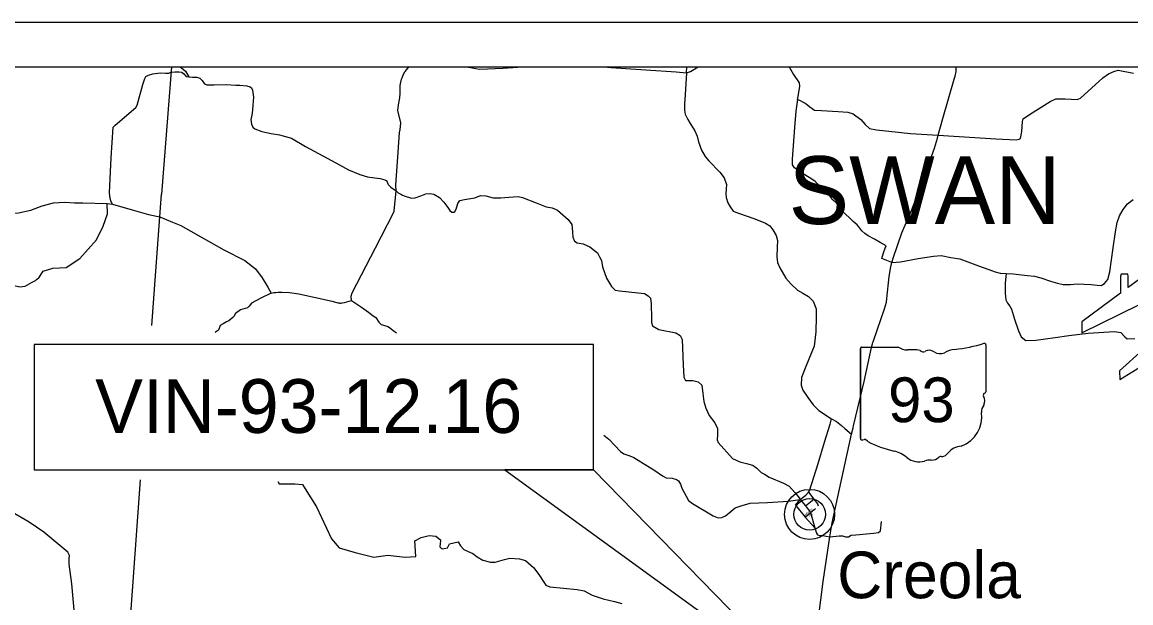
# Model space of a CAD drawing. Extents: x -22 to 431, y -18 to 160.
# Drawn here: x -19.98 to -17.504, y 27.868 to 29.164 of the extents above; entities that cross this region are included whole.
import ezdxf

# ---------------------------------------------------------------- set-up
doc = ezdxf.new("R2010")
doc.units = 0
for name, color, linetype in [('GM_X_Adjacent_County', 7, 'Continuous'), ('GM_X_Adjacent_County_Text', 7, 'Continuous'), ('GM_X_Airport_Location_Class_2', 7, 'Continuous'), ('GM_X_County_Road', 7, 'Continuous'), ('GM_X_County_Road_Text', 7, 'Continuous'), ('GM_X_County_ROW', 7, 'Continuous'), ('GM_X_County_Subdivision', 7, 'Continuous'), ('GM_X_Major_River_Text', 7, 'Continuous'), ('GM_X_Minor_Lake', 7, 'Continuous'), ('GM_X_Minor_River_Text', 7, 'Continuous'), ('GM_X_Section', 7, 'Continuous'), ('GM_X_Township_Road', 7, 'Continuous'), ('GM_X_Township_ROW', 7, 'Continuous'), ('GM_X_US_Location', 7, 'Continuous')]:
    doc.layers.add(name, color=color, linetype=linetype)

msp = doc.modelspace()

# ---------------------------------------------------------------- linework, layer by layer
at = {"layer": 'GM_X_Adjacent_County_Text'}
msp.add_line((-18.4961, 29.0512), (-18.4954, 29.0642), dxfattribs=at)
for points in [[(-18.9845, 29.0642), (-18.9833, 29.0635), (-18.9588, 29.0595), (-18.906, 29.0616), (-18.8738, 29.0637), (-18.8623, 29.0642)], [(-18.6803, 29.0642), (-18.6652, 29.063), (-18.5873, 29.058), (-18.5195, 29.0533), (-18.4961, 29.0512), (-18.4992, 29.0024), (-18.5007, 28.981), (-18.501, 28.9677), (-18.499, 28.9588), (-18.4934, 28.9467), (-18.488, 28.9382), (-18.4777, 28.9218), (-18.4725, 28.9097), (-18.4693, 28.8972), (-18.4631, 28.8787), (-18.4545, 28.8639), (-18.4465, 28.8549), (-18.4222, 28.8291), (-18.4119, 28.8163), (-18.407, 28.8015), (-18.4082, 28.7816), (-18.4074, 28.7727), (-18.404, 28.7609), (-18.3988, 28.7515), (-18.3918, 28.7419), (-18.3802, 28.738), (-18.3439, 28.7248), (-18.32, 28.7151), (-18.3105, 28.7096), (-18.3038, 28.7007), (-18.2957, 28.6881), (-18.2931, 28.6766), (-18.2938, 28.6621), (-18.2946, 28.6403), (-18.2933, 28.6273), (-18.2879, 28.6155), (-18.2741, 28.5927), (-18.2632, 28.5799), (-18.2481, 28.5661), (-18.2361, 28.5594), (-18.2234, 28.5513), (-18.2135, 28.5413), (-18.2065, 28.5241), (-18.2067, 28.5063), (-18.2074, 28.4731), (-18.2113, 28.4411), (-18.2295, 28.3956), (-18.2397, 28.3709), (-18.2402, 28.3533), (-18.2363, 28.3425), (-18.225, 28.3261), (-18.2137, 28.3099), (-18.2009, 28.2974), (-18.1721, 28.2785), (-18.1615, 28.2727), (-18.1504, 28.2635), (-18.1424, 28.2569), (-18.1275, 28.2441)], [(-20.1718, 28.7691), (-20.1598, 28.7742), (-20.1508, 28.7733), (-20.1405, 28.7643), (-20.1158, 28.7508), (-20.0966, 28.7371), (-20.0822, 28.7342), (-20.0577, 28.7336), (-19.9883, 28.7382), (-19.9611, 28.7447), (-19.9356, 28.754), (-19.9106, 28.7608), (-19.8853, 28.7625), (-19.8635, 28.7608), (-19.8445, 28.761), (-19.7908, 28.7591), (-19.7786, 28.7575), (-19.7344, 28.7455), (-19.6985, 28.7347), (-19.6728, 28.7292), (-19.6446, 28.7178), (-19.6258, 28.7102), (-19.5812, 28.6851)], [(-17.7824, 28.6032), (-17.7669, 28.6023), (-17.7347, 28.5989), (-17.7191, 28.5971), (-17.7051, 28.5934), (-17.6831, 28.5856), (-17.6673, 28.5814), (-17.6546, 28.5788), (-17.6503, 28.5788), (-17.6385, 28.5786), (-17.6236, 28.58), (-17.592, 28.5784), (-17.5791, 28.5766), (-17.5698, 28.5761), (-17.5625, 28.5807), (-17.5552, 28.5898), (-17.5508, 28.6067), (-17.5435, 28.6604), (-17.5381, 28.6959), (-17.5341, 28.7166), (-17.5289, 28.732), (-17.5211, 28.7457), (-17.511, 28.7585), (-17.4988, 28.7685)], [(-19.5812, 28.6851), (-19.5811, 28.685), (-19.5299, 28.6562), (-19.4833, 28.6317), (-19.4594, 28.6131), (-19.4441, 28.5932), (-19.4316, 28.5728), (-19.4238, 28.5594), (-19.4179, 28.5608), (-19.4137, 28.5608), (-19.4088, 28.5614), (-19.4005, 28.5615), (-19.3834, 28.5608), (-19.362, 28.5578), (-19.2882, 28.5409), (-19.2751, 28.5378), (-19.2725, 28.5373), (-19.2706, 28.5369), (-19.2675, 28.5369), (-19.2655, 28.5373), (-19.26, 28.5385), (-19.2443, 28.543), (-19.2224, 28.5275), (-19.207, 28.5165), (-19.196, 28.5087), (-19.1902, 28.5046), (-19.1839, 28.4946), (-19.1802, 28.4906), (-19.1784, 28.4892), (-19.1754, 28.4882), (-19.1637, 28.4844), (-19.1596, 28.4827), (-19.152, 28.4767), (-19.1444, 28.4706)], [(-18.0376, 28.6278), (-18.0186, 28.6293), (-17.9789, 28.6365), (-17.9442, 28.6417), (-17.9274, 28.6433), (-17.906, 28.6389), (-17.8859, 28.6356), (-17.8437, 28.6204), (-17.8211, 28.6118)], [(-17.8211, 28.6118), (-17.8069, 28.6064), (-17.7953, 28.6035), (-17.7824, 28.6032), (-17.7847, 28.5815), (-17.7845, 28.559), (-17.7832, 28.544), (-17.7794, 28.5364), (-17.7739, 28.5298), (-17.77, 28.5236), (-17.7636, 28.5011), (-17.7545, 28.4752), (-17.7487, 28.4616), (-17.738, 28.4535), (-17.7161, 28.4542), (-17.6727, 28.46), (-17.6425, 28.4649), (-17.5988, 28.47), (-17.5403, 28.4736), (-17.5264, 28.471), (-17.5171, 28.4618), (-17.5121, 28.4571), (-17.4949, 28.4576)], [(-18.2421, 28.0987), (-18.2295, 28.1084), (-18.224, 28.1147), (-18.2217, 28.1174), (-18.2019, 28.1787), (-18.1882, 28.2262), (-18.1754, 28.2667), (-18.1721, 28.2785)], [(-18.681, 28.2422), (-18.6698, 28.2329), (-18.644, 28.2054), (-18.6364, 28.2001), (-18.6231, 28.1955), (-18.6138, 28.1918), (-18.5674, 28.1629), (-18.5497, 28.1512), (-18.5417, 28.1469), (-18.528, 28.1459), (-18.5183, 28.1427), (-18.5138, 28.1401), (-18.5096, 28.1324), (-18.5066, 28.1237), (-18.4915, 28.0959), (-18.4827, 28.0891), (-18.4366, 28.0616), (-18.4254, 28.0575), (-18.4171, 28.0583), (-18.409, 28.0616), (-18.3962, 28.0725), (-18.3879, 28.0799), (-18.3723, 28.0851), (-18.3539, 28.0898), (-18.3153, 28.0918), (-18.2686, 28.0943), (-18.2421, 28.0987), (-18.2302, 28.0843), (-18.2191, 28.0692), (-18.2099, 28.0352), (-18.2061, 28.0229), (-18.2036, 28.0197), (-18.1985, 28.0178), (-18.1928, 28.0177), (-18.1762, 28.0153)], [(-19.8121, 27.6794), (-19.8507, 27.6786), (-19.8569, 27.7677), (-19.8695, 27.9098), (-19.8752, 27.9543), (-19.8755, 27.9649), (-19.8748, 27.9733), (-19.8786, 27.981), (-19.932, 28.0255), (-19.9644, 28.0478), (-20.0055, 28.0719)]]:
    msp.add_lwpolyline(points, dxfattribs=at)
at = {"layer": 'GM_X_Airport_Location_Class_2'}
for p, q in [((-18.1078, 28.4354), (-18.1078, 28.2353)), ((-18.1078, 28.2353), (-18.1078, 28.4354)), ((-18.1078, 28.2353), (-18.1078, 28.4354)), ((-18.1051, 28.4388), (-18.023, 28.4388)), ((-17.8277, 28.4438), (-17.8277, 28.3391)), ((-17.8277, 28.3391), (-17.8277, 28.3391))]:
    msp.add_line(p, q, dxfattribs=at)
for centre, major_axis, start_param, end_param in [((-18.1046, 28.4358), (0.00325, 0), 1.712693, 3.28349), ((-18.0035, 28.4621), (0.0315, 0), 4.042523, 4.731795), ((-17.9931, 28.3265), (0.113, 0), 1.404758, 1.657858), ((-17.9541, 28.4137), (0.0189, 0), 0.950623, 2.079405), ((-17.8896, 28.3777), (0.0598, 0), 1.699011, 2.107814), ((-17.9275, 28.7117), (0.2971, 0), 4.814394, 5.042369), ((-17.8308, 28.4442), (0.00312, 0), 6.141152, 7.989035), ((-17.9674, 28.4368), (0.00908, 0), 3.836095, 5.185415), ((-17.9297, 28.4454), (0.0227, 0), 4.081561, 5.145723), ((-17.8284, 28.3314), (0.00483, 0), 1.883978, 3.671073), ((-17.831, 28.3387), (0.00334, 0), 5.05454, 6.418171), ((-17.8165, 28.2953), (0.0211, 0), 2.387724, 3.262537), ((-17.8591, 28.3182), (0.029, 0), 5.934695, 6.695948), ((-17.9108, 28.282), (0.0743, 0), 5.101752, 6.440018), ((-18.1046, 28.2348), (0.00327, 0), 3.00124, 4.508301), ((-18.1041, 28.2553), (0.025, 0), 4.665946, 4.897461), ((-18.099, 28.2237), (0.00901, 0), 0.519207, 1.627899), ((-17.9852, 28.4035), (0.2145, 0), 4.195997, 4.488961), ((-17.8795, 28.1791), (0.0407, 0), 1.647645, 2.488434), ((-18.0492, 28.1454), (0.0671, 0), 0.823519, 1.323587), ((-17.9766, 28.2227), (0.0426, 0), 4.026481, 4.996735), ((-17.952, 28.1535), (0.035, 0), 1.495662, 1.94098), ((-17.9489, 28.2077), (0.0227, 0), 4.691044, 5.507374), ((-17.9283, 28.1884), (0.00639, 0), 1.147584, 2.315152), ((-17.9311, 28.2159), (0.024, 0), 4.937069, 5.64225)]:
    msp.add_ellipse(centre, major_axis=major_axis, ratio=0.941176, start_param=start_param, end_param=end_param, dxfattribs=at)
at = {"layer": 'GM_X_County_Road'}
for points in [[(-18.1112, 28.7071), (-18.1113, 28.7072), (-18.1148, 28.7119), (-18.1237, 28.7193), (-18.1329, 28.7279), (-18.1483, 28.7424), (-18.1552, 28.7488), (-18.1581, 28.7569), (-18.1633, 28.7622), (-18.1709, 28.7686), (-18.174, 28.7735), (-18.1837, 28.7857), (-18.1923, 28.7923), (-18.2003, 28.7995), (-18.2089, 28.8081), (-18.2161, 28.8136), (-18.2416, 28.8295), (-18.255, 28.8391), (-18.2594, 28.8453), (-18.2595, 28.8584), (-18.2542, 28.9291), (-18.2515, 28.9654), (-18.2476, 28.9914)], [(-19.9482, 28.5896), (-19.9431, 28.5931), (-19.9332, 28.608), (-19.9115, 28.6148), (-19.8821, 28.6167), (-19.8512, 28.6365), (-19.8143, 28.6783), (-19.7996, 28.7086), (-19.7896, 28.736), (-19.7908, 28.7591)]]:
    msp.add_lwpolyline(points, dxfattribs=at)
at = {"layer": 'GM_X_County_ROW'}
for points in [[(-17.9642, 28.8212), (-17.9636, 28.8227), (-17.9629, 28.8246), (-17.9425, 28.8832), (-17.9355, 28.9055), (-17.9339, 28.9121), (-17.9236, 28.9492), (-17.8984, 29.0366), (-17.8961, 29.0435), (-17.8939, 29.0543), (-17.8937, 29.0642)], [(-18.0806, 28.4461), (-18.0798, 28.4492), (-18.0793, 28.4506), (-18.0703, 28.4766), (-18.0541, 28.5241), (-18.0493, 28.5388), (-18.0484, 28.5473), (-18.0433, 28.5964), (-18.0401, 28.6176), (-18.0376, 28.6278), (-18.0342, 28.6394), (-18.0154, 28.694), (-17.9939, 28.7437), (-17.9642, 28.8212)], [(-18.124, 28.2585), (-18.123, 28.2628), (-18.1177, 28.2842), (-18.0993, 28.3622), (-18.0827, 28.4379), (-18.0806, 28.4461)], [(-18.256, 27.1559), (-18.2527, 27.2139), (-18.2465, 27.3187), (-18.2382, 27.4579), (-18.2369, 27.4769), (-18.2321, 27.5498), (-18.2267, 27.6402), (-18.2215, 27.6705), (-18.206, 27.8004), (-18.2014, 27.8335), (-18.1908, 27.9149), (-18.1762, 28.0153), (-18.1709, 28.0465), (-18.1419, 28.1798), (-18.1275, 28.2441), (-18.124, 28.2585)]]:
    msp.add_lwpolyline(points, dxfattribs=at)
at = {"layer": 'GM_X_Major_River_Text'}
for p, q in [((-19.647, 29.0642), (-19.669, 28.7804)), ((-19.6907, 28.4871), (-19.669, 28.7804)), ((-19.7429, 27.7671), (-19.7159, 28.1421))]:
    msp.add_line(p, q, dxfattribs=at)
at = {"layer": 'GM_X_Minor_Lake'}
for points in [[(-19.9538, 28.1647), (-18.7038, 28.1647), (-18.7038, 28.4447), (-19.9538, 28.4447)], [(-18.9023, 28.1647), (-18.2215, 27.6704), (-18.7038, 28.1647)]]:
    msp.add_lwpolyline(points, close=True, dxfattribs=at)
at = {"layer": 'GM_X_Minor_River_Text'}
for points in [[(-19.7786, 28.7575), (-19.7815, 28.7628), (-19.7835, 28.7704), (-19.7855, 28.7831), (-19.7814, 28.861), (-19.7771, 28.9301), (-19.7725, 28.9343), (-19.7265, 28.9736), (-19.7231, 28.9791), (-19.711, 29.0249), (-19.7066, 29.0384), (-19.7038, 29.0428), (-19.6985, 29.0459), (-19.6885, 29.0486), (-19.6719, 29.0514), (-19.6599, 29.0503), (-19.6529, 29.0502), (-19.6479, 29.0522)], [(-19.6479, 29.0522), (-19.6395, 29.053), (-19.6296, 29.0532), (-19.6234, 29.0525), (-19.6194, 29.0486), (-19.6142, 29.0427), (-19.608, 29.0422)], [(-19.6272, 29.0642), (-19.6242, 29.0624), (-19.6153, 29.0551), (-19.608, 29.0422)], [(-19.1363, 28.9241), (-19.1363, 28.9242), (-19.1344, 28.9387), (-19.1346, 28.9395), (-19.1411, 28.9671), (-19.1411, 28.9673), (-19.1399, 28.9798), (-19.1367, 28.995), (-19.1366, 28.9952), (-19.1361, 29.005), (-19.136, 29.0075), (-19.1359, 29.0118), (-19.1359, 29.0226), (-19.1329, 29.0368), (-19.1328, 29.0372), (-19.1317, 29.0401), (-19.1288, 29.0478), (-19.1285, 29.0482), (-19.1252, 29.0535), (-19.1248, 29.0541), (-19.1247, 29.0542), (-19.1186, 29.0613), (-19.1161, 29.0642)], [(-18.4961, 29.0512), (-18.4874, 29.0537), (-18.47, 29.0642)], [(-18.2671, 29.0642), (-18.257, 29.0474), (-18.2445, 29.0291), (-18.2437, 29.0212), (-18.2476, 28.998), (-18.2489, 28.9914), (-18.2476, 28.9914), (-18.2424, 28.989), (-18.2293, 28.9817), (-18.2208, 28.9753), (-18.2107, 28.9676), (-18.1944, 28.9669), (-18.1576, 28.9649), (-18.136, 28.9632), (-18.1241, 28.9595), (-18.1069, 28.9465), (-18.097, 28.9356), (-18.0877, 28.9268), (-18.0715, 28.9237), (-17.9958, 28.9159), (-17.9339, 28.9121), (-17.8053, 28.904), (-17.7598, 28.9017), (-17.7528, 28.9027), (-17.7504, 28.9044), (-17.7473, 28.9198), (-17.7458, 28.9426), (-17.7439, 28.9485), (-17.7304, 28.9577), (-17.6837, 28.9868), (-17.6713, 28.993), (-17.6502, 28.9932), (-17.6236, 28.9918), (-17.616, 28.9945), (-17.5664, 29.0402), (-17.5533, 29.0485), (-17.5419, 29.0541), (-17.5318, 29.0574), (-17.4974, 29.0506)], [(-19.608, 29.0422), (-19.5996, 29.0412), (-19.5902, 29.0414), (-19.5835, 29.0392), (-19.5784, 29.0343), (-19.5728, 29.0268), (-19.5679, 29.024), (-19.5593, 29.0242), (-19.5513, 29.0243), (-19.5512, 29.0243)], [(-19.5512, 29.0243), (-19.5249, 29.0247), (-19.5034, 29.0238), (-19.5034, 29.0238)], [(-19.5034, 29.0238), (-19.494, 29.0234), (-19.4786, 29.022), (-19.4711, 29.0198), (-19.4682, 29.0176), (-19.4659, 29.0125), (-19.4637, 28.9969), (-19.4654, 28.9789), (-19.4655, 28.9675), (-19.4671, 28.9565), (-19.4697, 28.947), (-19.4683, 28.9362), (-19.465, 28.9294), (-19.4608, 28.926), (-19.4448, 28.9199), (-19.4242, 28.9159), (-19.4056, 28.9128), (-19.3788, 28.9049), (-19.3472, 28.8866), (-19.2797, 28.8503), (-19.2511, 28.8344), (-19.2261, 28.8238), (-19.2092, 28.819), (-19.1927, 28.8167), (-19.1807, 28.8151), (-19.1705, 28.8125), (-19.1671, 28.8103), (-19.1649, 28.8078), (-19.1639, 28.8055), (-19.1632, 28.8033), (-19.1625, 28.8019), (-19.1611, 28.8003), (-19.1567, 28.7961), (-19.1449, 28.7873), (-19.1407, 28.7828), (-19.1328, 28.7792)], [(-19.1449, 28.7873), (-19.1455, 28.8004), (-19.1403, 28.8739), (-19.1371, 28.9182), (-19.1367, 28.9213), (-19.1363, 28.9241)], [(-19.2443, 28.543), (-19.2453, 28.5523), (-19.2429, 28.5597), (-19.191, 28.6601), (-19.1507, 28.7381), (-19.149, 28.7423), (-19.1449, 28.7873)], [(-19.1328, 28.7792), (-19.1327, 28.7792), (-19.1304, 28.7781), (-19.1267, 28.7766), (-19.1108, 28.7713), (-19.1023, 28.7721), (-19.0899, 28.7762), (-19.0789, 28.7808), (-19.07, 28.7818), (-19.0607, 28.7804), (-19.0478, 28.7727), (-19.0384, 28.7623), (-19.0298, 28.7501), (-19.0252, 28.7439), (-19.0206, 28.7399), (-19.0148, 28.7402), (-19.0107, 28.7468), (-19.0072, 28.759), (-19.0023, 28.766), (-18.9921, 28.7682), (-18.9689, 28.772), (-18.9566, 28.7768), (-18.9449, 28.7761), (-18.9284, 28.7723), (-18.9113, 28.7722), (-18.8932, 28.7735), (-18.8726, 28.7748), (-18.8625, 28.7728), (-18.8319, 28.7605), (-18.8097, 28.7521), (-18.7963, 28.7497), (-18.7845, 28.7447), (-18.7605, 28.7233), (-18.7524, 28.7121), (-18.7508, 28.6962), (-18.7505, 28.6843), (-18.7466, 28.6752), (-18.7407, 28.6718), (-18.7269, 28.6693), (-18.7126, 28.6622), (-18.7016, 28.6543), (-18.6953, 28.6492), (-18.6903, 28.6405), (-18.686, 28.632), (-18.6842, 28.6178), (-18.6747, 28.5927), (-18.664, 28.5736), (-18.6554, 28.5659), (-18.6457, 28.5641), (-18.6044, 28.56), (-18.5904, 28.5582), (-18.5818, 28.5534), (-18.577, 28.5481), (-18.5749, 28.535), (-18.5748, 28.5028), (-18.5743, 28.4933), (-18.5725, 28.4858), (-18.5583, 28.4783), (-18.5204, 28.4702), (-18.5101, 28.4648), (-18.506, 28.4557), (-18.5048, 28.4184), (-18.5035, 28.398), (-18.5035, 28.398)], [(-18.0376, 28.6278), (-18.06, 28.6367), (-18.0563, 28.6494), (-18.0524, 28.6595), (-18.0504, 28.665), (-18.0633, 28.6723), (-18.0766, 28.6794), (-18.0901, 28.6871), (-18.0979, 28.692), (-18.1046, 28.6982), (-18.1112, 28.7071)], [(-20.1531, 28.68), (-20.1407, 28.6742), (-20.1147, 28.6596), (-20.0975, 28.6493), (-20.0825, 28.6356), (-20.0739, 28.629), (-20.063, 28.6236), (-20.0505, 28.619), (-20.0406, 28.6128), (-20.0343, 28.6054), (-20.0237, 28.5875), (-20.0009, 28.5767), (-19.9859, 28.5734), (-19.9734, 28.575), (-19.9582, 28.5835), (-19.9508, 28.5877), (-19.9482, 28.5895), (-19.9482, 28.5896)], [(-19.4238, 28.5594), (-19.447, 28.5478), (-19.4677, 28.5365), (-19.4736, 28.5298), (-19.477, 28.5264), (-19.4927, 28.5218), (-19.5035, 28.5139), (-19.5078, 28.5069), (-19.5096, 28.5044), (-19.519, 28.4974), (-19.5238, 28.4948), (-19.5317, 28.4905), (-19.5381, 28.487), (-19.5419, 28.4762), (-19.5481, 28.472), (-19.5491, 28.4713)], [(-18.5035, 28.398), (-18.5028, 28.3856), (-18.5019, 28.3718), (-18.4982, 28.3642), (-18.482, 28.3638), (-18.47, 28.361), (-18.4618, 28.3537), (-18.4596, 28.3347), (-18.4575, 28.3173), (-18.4534, 28.3024), (-18.4455, 28.2861), (-18.4327, 28.2693), (-18.4273, 28.2567), (-18.4274, 28.2428), (-18.4278, 28.2318), (-18.4255, 28.2258), (-18.3934, 28.19), (-18.3774, 28.1822), (-18.3619, 28.1791), (-18.3487, 28.1747), (-18.3486, 28.1747)], [(-18.3486, 28.1747), (-18.3473, 28.1742), (-18.3393, 28.168), (-18.3297, 28.1588), (-18.3221, 28.1547), (-18.3115, 28.1485), (-18.2799, 28.1347), (-18.2668, 28.128), (-18.2542, 28.1143), (-18.2448, 28.1024), (-18.2421, 28.0987)], [(-19.4091, 28.1386), (-19.4065, 28.1331), (-19.3715, 28.1332), (-19.3539, 28.1315), (-19.3478, 28.1218)], [(-19.3478, 28.1218), (-19.3229, 28.082), (-19.2894, 28.0103), (-19.272, 27.9903), (-19.2368, 27.9801), (-19.1948, 27.9695), (-19.1635, 27.9742), (-19.125, 27.9696), (-19.1011, 27.9708), (-19.1033, 28.0062), (-19.0891, 28.0133), (-19.0714, 28.0178), (-19.056, 28.0168), (-19.0461, 28.0083), (-19.0468, 27.9977)], [(-18.1762, 28.0153), (-18.1555, 28.0169), (-18.1475, 28.0174), (-18.1409, 28.0153), (-18.1347, 28.015), (-18.1288, 28.0184), (-18.1178, 28.0198), (-18.0788, 28.0233), (-18.0674, 28.025), (-18.0632, 28.0283), (-18.0608, 28.0492)], [(-19.0468, 27.9977), (-19.0468, 27.9976), (-19.047, 27.995), (-19.0471, 27.9924), (-19.0446, 27.9896), (-19.041, 27.9883), (-19.0373, 27.9889), (-19.0299, 27.9908), (-19.026, 27.9994), (-19.0062, 28.0037), (-19.0012, 27.9952), (-18.9937, 27.9867), (-18.9838, 27.9824), (-18.9734, 27.9776), (-18.9642, 27.9703), (-18.9509, 27.9628), (-18.9342, 27.9583), (-18.9236, 27.9586), (-18.9029, 27.9643), (-18.8906, 27.967), (-18.8692, 27.9657), (-18.8561, 27.962), (-18.8382, 27.9464), (-18.8259, 27.9307), (-18.8148, 27.9141), (-18.8102, 27.9071), (-18.8018, 27.903), (-18.7406, 27.8974), (-18.7247, 27.8943), (-18.7067, 27.885), (-18.6825, 27.8768), (-18.6571, 27.8709), (-18.6404, 27.8659)]]:
    msp.add_lwpolyline(points, dxfattribs=at)
at = {"layer": 'GM_X_Section'}
for p, q in [((-21.9776, 29.1642), (-14.9776, 29.1642)), ((-21.8776, 29.0642), (-15.0776, 29.0642)), ((-21.8776, 29.0642), (-15.0776, 29.0642))]:
    msp.add_line(p, q, dxfattribs=at)
at = {"layer": 'GM_X_Township_Road'}
for radius in [0.0558, 0.0354]:
    msp.add_circle((-18.2212, 28.0652), radius, dxfattribs=at)
at = {"layer": 'GM_X_Township_ROW'}
for points in [[(-18.224, 28.1147), (-18.2117, 28.0994), (-18.2034, 28.0887), (-18.2021, 28.0841)], [(-18.253, 28.086), (-18.2421, 28.0987)], [(-18.253, 28.086), (-18.2312, 28.0591), (-18.2099, 28.0352)], [(-18.2302, 28.0843), (-18.2117, 28.0994)], [(-18.2312, 28.0591), (-18.2191, 28.0692), (-18.2082, 28.0784)]]:
    msp.add_lwpolyline(points, dxfattribs=at)
at = {"layer": 'GM_X_US_Location'}
for points in [[(-17.4846, 28.5902), (-17.5094, 28.5719), (-17.5094, 28.5971), (-17.5107, 28.6018), (-17.5255, 28.6018), (-17.5268, 28.5971), (-17.5268, 28.559), (-17.6132, 28.4951), (-17.6132, 28.4705), (-17.4846, 28.5339)], [(-17.4761, 28.4333), (-17.529, 28.3859), (-17.5282, 28.3663), (-17.4702, 28.4022)]]:
    msp.add_lwpolyline(points, dxfattribs=at)

# ---------------------------------------------------------------- texts
at = {"layer": 'GM_X_Adjacent_County'}
msp.add_text('Creola', height=0.10417, rotation=0, dxfattribs=at).set_placement((-18.1595, 27.8779))
at = {"layer": 'GM_X_Airport_Location_Class_2'}
msp.add_text('93', height=0.1, dxfattribs=at).set_placement((-18.046, 28.271))
at = {"layer": 'GM_X_County_Road_Text'}
msp.add_text('SWAN', height=0.15152, rotation=0, dxfattribs=at).set_placement((-18.2682, 28.7134))
at = {"layer": 'GM_X_County_Subdivision'}
for s, rotation, p in [('WOLFE', 39.0349, (-18.2308, 28.0608)), ('RD', 38.6634, (-18.2208, 28.0587))]:
    msp.add_text(s, height=0.00473, rotation=rotation, dxfattribs=at).set_placement(p)
at = {"layer": 'GM_X_Section'}
msp.add_text('VIN-93-12.16', height=0.12, dxfattribs=at).set_placement((-19.8175, 28.247))

doc.saveas('drawing.dxf')
